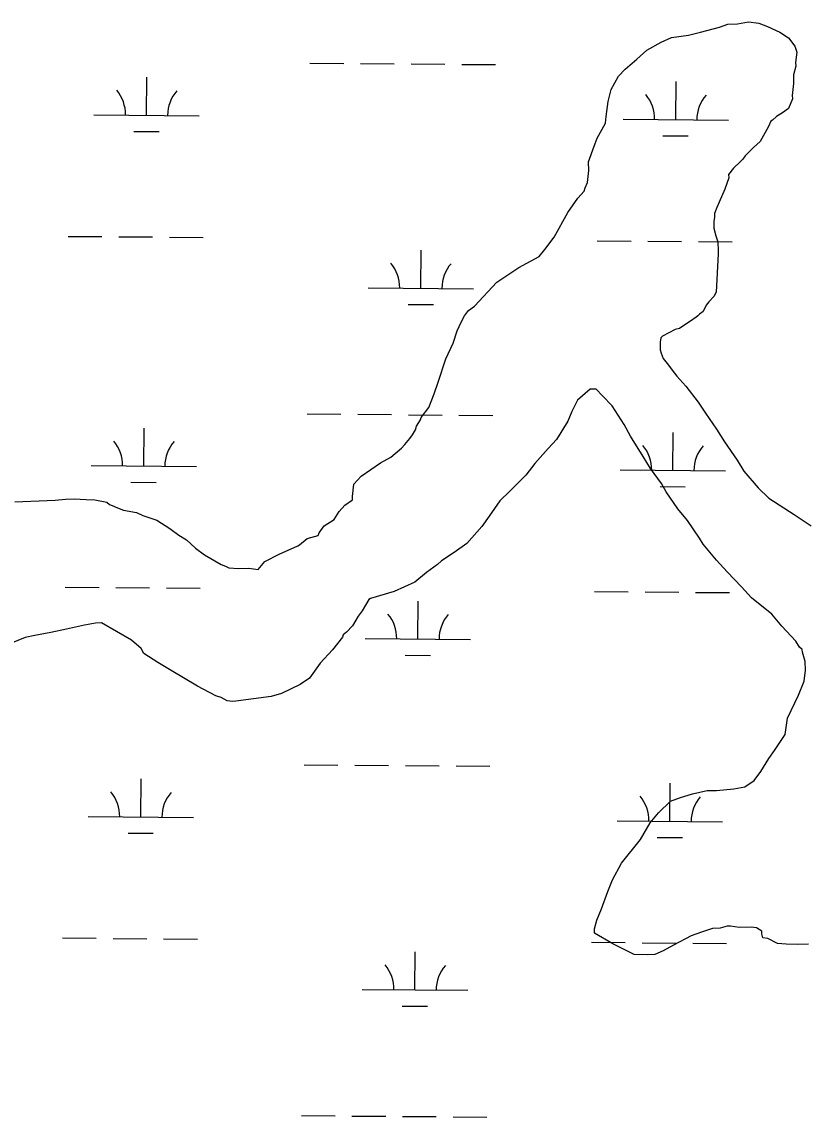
# Model space of a CAD drawing. Extents: x 3271442 to 3309282, y 752266 to 777610.
# Drawn here: x 3305734 to 3306479, y 770844 to 771883 of the extents above; entities that cross this region are included whole.
import ezdxf

# ---------------------------------------------------------------- set-up
doc = ezdxf.new("R2010")
doc.units = 0
doc.layers.add('V-SITE-VEGE', color=7, linetype='Continuous')
doc.layers.add('V-WETL-SWMP', color=7, linetype='Continuous')

msp = doc.modelspace()

# ---------------------------------------------------------------- linework, layer by layer
at = {"layer": 'V-SITE-VEGE'}
for p, q in [((3306366.1, 771870.3), (3306377.5, 771873.2)), ((3306377.5, 771873.2), (3306395.3, 771877.8)), ((3306395.3, 771877.8), (3306403.4, 771880.6)), ((3306403.4, 771880.6), (3306412.4, 771880.9)), ((3306412.4, 771880.9), (3306422.9, 771882.9)), ((3306422.9, 771882.9), (3306432.8, 771881.5)), ((3306432.8, 771881.5), (3306441.1, 771878.6)), ((3306441.1, 771878.6), (3306452.7, 771873.2)), ((3306452.7, 771873.2), (3306461, 771867.8)), ((3306326.5, 771855.9), (3306340.2, 771863.7)), ((3306340.2, 771863.7), (3306349.8, 771868.1)), ((3306349.8, 771868.1), (3306366.1, 771870.3)), ((3306461, 771867.8), (3306467, 771859.8)), ((3306317, 771847.4), (3306326.5, 771855.9)), ((3306467, 771859.8), (3306468.8, 771854.1)), ((3306468.8, 771854.1), (3306467.5, 771844.3)), ((3306305.9, 771838.1), (3306317, 771847.4)), ((3306467.5, 771844.3), (3306467.7, 771841)), ((3306292.6, 771818.8), (3306299.6, 771831.3)), ((3306299.6, 771831.3), (3306305.9, 771838.1)), ((3306467.7, 771841), (3306465.5, 771832.8)), ((3306465.5, 771832.8), (3306465.7, 771824.6)), ((3306465.7, 771824.6), (3306464.5, 771813.1)), ((3306289.7, 771807.3), (3306292.6, 771818.8)), ((3306464.5, 771813.1), (3306464.6, 771809.9)), ((3306287.8, 771793.3), (3306289.7, 771807.3)), ((3306460.8, 771800.7), (3306455.2, 771796.5)), ((3306464.6, 771809.9), (3306460.8, 771800.7)), ((3306287.2, 771786.7), (3306287.8, 771793.3)), ((3306445.7, 771789.6), (3306444.1, 771788.7)), ((3306449.6, 771793), (3306445.7, 771789.6)), ((3306455.2, 771796.5), (3306449.6, 771793)), ((3306279.5, 771772.6), (3306287.2, 771786.7)), ((3306441.8, 771783.7), (3306434.1, 771769.6)), ((3306444.1, 771788.7), (3306441.8, 771783.7)), ((3306276.4, 771765.1), (3306279.5, 771772.6)), ((3306434.1, 771769.6), (3306427.7, 771763.7)), ((3306271.2, 771750.2), (3306276.4, 771765.1)), ((3306427.7, 771763.7), (3306419.8, 771756)), ((3306271.5, 771742.1), (3306271.2, 771750.2)), ((3306415.1, 771750.1), (3306408.8, 771744.2)), ((3306417.5, 771752.7), (3306415.1, 771750.1)), ((3306419.8, 771756), (3306417.5, 771752.7)), ((3306270.2, 771730.6), (3306271.5, 771742.1)), ((3306408.8, 771744.2), (3306404.1, 771738.3)), ((3306404.1, 771738.3), (3306404.2, 771735.1)), ((3306268, 771725.6), (3306270.2, 771730.6)), ((3306404.2, 771735.1), (3306400.4, 771724.3)), ((3306260.9, 771715.6), (3306267.2, 771722.3)), ((3306267.2, 771722.3), (3306268, 771725.6)), ((3306400.4, 771724.3), (3306395.1, 771711.9)), ((3306251.6, 771702.2), (3306260.9, 771715.6)), ((3306392.8, 771706.9), (3306390.6, 771701.1)), ((3306395.1, 771711.9), (3306392.8, 771706.9)), ((3306238.5, 771678.8), (3306251.6, 771702.2)), ((3306390.7, 771697.8), (3306390, 771693.7)), ((3306390.6, 771701.1), (3306390.7, 771697.8)), ((3306390, 771693.7), (3306390.2, 771687.2)), ((3306390.2, 771687.2), (3306392.1, 771679.9)), ((3306229.9, 771667.1), (3306238.5, 771678.8)), ((3306392.1, 771679.9), (3306393.9, 771674.2)), ((3306224.4, 771660.4), (3306229.9, 771667.1)), ((3306393.9, 771674.2), (3306394.2, 771666.1)), ((3306394.2, 771666.1), (3306394.3, 771662.8)), ((3306205.1, 771649.9), (3306224.4, 771660.4)), ((3306394.3, 771662.8), (3306392.3, 771626.7)), ((3306184.3, 771636.1), (3306205.1, 771649.9)), ((3306163, 771613.3), (3306184.3, 771636.1)), ((3306392.3, 771626.7), (3306389.9, 771622.6)), ((3306157.4, 771609.1), (3306163, 771613.3)), ((3306382.9, 771614.2), (3306379.8, 771608.3)), ((3306385.2, 771617.5), (3306382.9, 771614.2)), ((3306389.9, 771622.6), (3306385.2, 771617.5)), ((3306150.4, 771598.2), (3306153.5, 771604)), ((3306153.5, 771604), (3306157.4, 771609.1)), ((3306373, 771602.7), (3306371.4, 771601.7)), ((3306374.8, 771604.2), (3306373, 771602.7)), ((3306375.7, 771605.1), (3306374.8, 771604.2)), ((3306376.6, 771605.8), (3306375.7, 771605.1)), ((3306379.8, 771608.3), (3306376.6, 771605.8)), ((3306146.6, 771589.9), (3306150.4, 771598.2)), ((3306366.2, 771598.1), (3306357.5, 771592.1)), ((3306369.7, 771600.2), (3306366.2, 771598.1)), ((3306371.4, 771601.7), (3306369.7, 771600.2)), ((3306142.9, 771578.3), (3306146.6, 771589.9)), ((3306339.8, 771583.3), (3306339.1, 771579.2)), ((3306341.3, 771585), (3306339.8, 771583.3)), ((3306353.4, 771591.1), (3306341.3, 771585)), ((3306357.5, 771592.1), (3306353.4, 771591.1)), ((3306136, 771563.4), (3306142.9, 771578.3)), ((3306339.1, 771579.2), (3306339.2, 771576.7)), ((3306339.2, 771576.7), (3306339.3, 771571.8)), ((3306339.3, 771571.8), (3306340.2, 771568.6)), ((3306128.6, 771541.1), (3306136, 771563.4)), ((3306340.2, 771568.6), (3306342, 771563.8)), ((3306342, 771563.8), (3306347.2, 771557.4)), ((3306347.2, 771557.4), (3306350.6, 771552.6)), ((3306350.6, 771552.6), (3306354.9, 771547)), ((3306124.9, 771530.3), (3306128.6, 771541.1)), ((3306354.9, 771547), (3306363.4, 771537.5)), ((3306119.6, 771517.1), (3306124.9, 771530.3)), ((3306272.7, 771534.5), (3306260.8, 771524.2)), ((3306278.4, 771534.6), (3306272.7, 771534.5)), ((3306284.4, 771528.3), (3306278.4, 771534.6)), ((3306363.4, 771537.5), (3306375.3, 771522.4)), ((3306260.8, 771524.2), (3306255.4, 771513.4)), ((3306293.7, 771518.8), (3306284.4, 771528.3)), ((3306375.3, 771522.4), (3306382.2, 771512)), ((3306112.6, 771507.8), (3306119.6, 771517.1)), ((3306255.4, 771513.4), (3306251.7, 771504.3)), ((3306304.9, 771501.2), (3306293.7, 771518.8)), ((3306382.2, 771512), (3306392.5, 771496.8)), ((3306107.2, 771496.2), (3306107.9, 771499.5)), ((3306107.9, 771499.5), (3306111.8, 771505.4)), ((3306111.8, 771505.4), (3306112.6, 771507.8)), ((3306251.7, 771504.3), (3306240.8, 771486.8)), ((3306311, 771490), (3306304.9, 771501.2)), ((3306101.8, 771487.8), (3306104.1, 771491.2)), ((3306104.1, 771491.2), (3306107.2, 771496.2)), ((3306323.1, 771470.7), (3306311, 771490)), ((3306392.5, 771496.8), (3306400.3, 771484.8)), ((3306083.6, 771470.1), (3306093.9, 771478.6)), ((3306093.9, 771478.6), (3306097.1, 771482)), ((3306097.1, 771482), (3306101.8, 771487.8)), ((3306232.9, 771478.3), (3306220.3, 771464)), ((3306240.8, 771486.8), (3306232.9, 771478.3)), ((3306400.3, 771484.8), (3306412.3, 771467.2)), ((3306073.9, 771464.8), (3306083.6, 771470.1)), ((3306330, 771459.5), (3306323.1, 771470.7)), ((3306055.6, 771452), (3306073.9, 771464.8)), ((3306220.3, 771464), (3306211.7, 771453.1)), ((3306340.3, 771445.2), (3306330, 771459.5)), ((3306412.3, 771467.2), (3306418.4, 771456.8)), ((3306048.5, 771444.4), (3306055.6, 771452)), ((3306211.7, 771453.1), (3306196.7, 771437.9)), ((3306418.4, 771456.8), (3306432, 771440.9)), ((3306047.2, 771432.9), (3306048.5, 771444.4)), ((3306196.7, 771437.9), (3306187.2, 771428.6)), ((3306344.7, 771437.1), (3306340.3, 771445.2)), ((3306355.8, 771421.1), (3306344.7, 771437.1)), ((3306432, 771440.9), (3306442.1, 771431.4)), ((3305726.9, 771427.9), (3305765.3, 771429.2)), ((3305765.3, 771429.2), (3305775.1, 771430.3)), ((3305775.1, 771430.3), (3305783.2, 771430.6)), ((3305783.2, 771430.6), (3305794.7, 771430.1)), ((3305794.7, 771430.1), (3305802.9, 771429.6)), ((3305802.9, 771429.6), (3305814.4, 771427.5)), ((3305814.4, 771427.5), (3305816.9, 771425.2)), ((3306040.1, 771424.5), (3306047.3, 771429.6)), ((3306047.3, 771429.6), (3306047.2, 771432.9)), ((3306187.2, 771428.6), (3306177, 771414.3)), ((3306442.1, 771431.4), (3306466.4, 771415.9)), ((3305816.9, 771425.2), (3305819.4, 771424.4)), ((3305819.4, 771424.4), (3305824.4, 771422.1)), ((3305824.4, 771422.1), (3305830.2, 771419.9)), ((3305830.2, 771419.9), (3305842.5, 771417.8)), ((3305842.5, 771417.8), (3305848.3, 771414.8)), ((3306030, 771411), (3306034.6, 771418.6)), ((3306034.6, 771418.6), (3306040.1, 771424.5)), ((3306365.2, 771410), (3306355.8, 771421.1)), ((3306466.4, 771415.9), (3306482.3, 771404.9)), ((3305848.3, 771414.8), (3305853.3, 771413.3)), ((3305853.3, 771413.3), (3305861.6, 771410.3)), ((3305861.6, 771410.3), (3305874.1, 771402.6)), ((3306020.3, 771405), (3306030, 771411)), ((3306177, 771414.3), (3306170, 771404.3)), ((3306376.4, 771393.2), (3306365.2, 771410)), ((3305874.1, 771402.6), (3305882.5, 771396.3)), ((3305882.5, 771396.3), (3305890, 771391.6)), ((3306004.4, 771393), (3306014.9, 771395.8)), ((3306014.9, 771395.8), (3306015.7, 771398.3)), ((3306015.7, 771398.3), (3306020.3, 771405)), ((3306170, 771404.3), (3306155.8, 771388.3)), ((3305890, 771391.6), (3305898.4, 771383.7)), ((3305977.9, 771378.2), (3305995.6, 771386.2)), ((3305995.6, 771386.2), (3305997.2, 771387.1)), ((3305997.2, 771387.1), (3306004.4, 771393)), ((3306155.8, 771388.3), (3306143.8, 771379.7)), ((3306379.8, 771387.6), (3306376.4, 771393.2)), ((3306392.6, 771372.5), (3306379.8, 771387.6)), ((3305898.4, 771383.7), (3305906.8, 771377.5)), ((3305906.8, 771377.5), (3305922.7, 771368.2)), ((3305964.2, 771371.2), (3305977.9, 771378.2)), ((3306143.8, 771379.7), (3306131.8, 771371.9)), ((3305922.7, 771368.2), (3305926.8, 771366.7)), ((3305926.8, 771366.7), (3305930.1, 771365.2)), ((3305930.1, 771365.2), (3305939.1, 771364.7)), ((3305939.1, 771364.7), (3305948.9, 771365)), ((3305948.9, 771365), (3305958, 771363.7)), ((3305958, 771363.7), (3305964.2, 771371.2)), ((3306127.8, 771368.5), (3306117.5, 771360.8)), ((3306131.8, 771371.9), (3306127.8, 771368.5)), ((3306402.8, 771361.4), (3306392.6, 771372.5)), ((3306117.5, 771360.8), (3306106.3, 771351.5)), ((3306416.3, 771347.1), (3306402.8, 771361.4)), ((3306106.3, 771351.5), (3306087, 771342.6)), ((3306425.7, 771336.8), (3306416.3, 771347.1)), ((3306062.7, 771335.3), (3306056.6, 771324.5)), ((3306064.3, 771336.2), (3306062.7, 771335.3)), ((3306087, 771342.6), (3306064.3, 771336.2)), ((3306445, 771321.1), (3306425.7, 771336.8)), ((3306056.6, 771324.5), (3306052.6, 771319.4)), ((3305803.5, 771312.7), (3305793, 771310.7)), ((3305809.2, 771312.9), (3305803.5, 771312.7)), ((3305837.6, 771296.7), (3305809.2, 771312.9)), ((3306052.6, 771319.4), (3306047.2, 771310.2)), ((3306454.4, 771310), (3306445, 771321.1)), ((3305761.3, 771303.9), (3305745.9, 771301)), ((3305775.9, 771306.9), (3305761.3, 771303.9)), ((3305793, 771310.7), (3305775.9, 771306.9)), ((3306038.5, 771301.8), (3306037.8, 771299.3)), ((3306041.7, 771304.3), (3306038.5, 771301.8)), ((3306047.2, 771310.2), (3306041.7, 771304.3)), ((3306467.9, 771295.7), (3306454.4, 771310)), ((3305736.9, 771299), (3305714.3, 771290.1)), ((3305745.9, 771301), (3305736.9, 771299)), ((3305846.8, 771288.8), (3305837.6, 771296.7)), ((3306037.8, 771299.3), (3306028.4, 771287.5)), ((3306471.4, 771290.1), (3306467.9, 771295.7)), ((3305849.4, 771284), (3305846.8, 771288.8)), ((3305862.8, 771275.5), (3305849.4, 771284)), ((3306028.4, 771287.5), (3306016.5, 771274.9)), ((3306473.9, 771287.8), (3306471.4, 771290.1)), ((3306474, 771285.3), (3306473.9, 771287.8)), ((3306476.8, 771276.4), (3306474, 771285.3)), ((3305875.3, 771267.7), (3305862.8, 771275.5)), ((3306016.5, 771274.9), (3306006.4, 771260.6)), ((3306477, 771268.2), (3306476.8, 771276.4)), ((3305900.4, 771253), (3305875.3, 771267.7)), ((3306006.4, 771260.6), (3305997.6, 771254.6)), ((3306475.8, 771257.6), (3306477, 771268.2)), ((3305917.8, 771243.8), (3305900.4, 771253)), ((3305997.6, 771254.6), (3305979.9, 771245.9)), ((3306470.5, 771244.3), (3306475.8, 771257.6)), ((3305922.8, 771242.3), (3305917.8, 771243.8)), ((3305928.6, 771239.2), (3305922.8, 771242.3)), ((3305933.5, 771238.6), (3305928.6, 771239.2)), ((3305970.2, 771243.1), (3305936.8, 771238.7)), ((3305979.9, 771245.9), (3305970.2, 771243.1)), ((3306459.8, 771222.7), (3306470.5, 771244.3)), ((3305936.8, 771238.7), (3305933.5, 771238.6)), ((3306457.8, 771207.1), (3306459.8, 771222.7)), ((3306447.7, 771192), (3306457.8, 771207.1)), ((3306442.2, 771184.5), (3306447.7, 771192)), ((3306434.5, 771172), (3306442.2, 771184.5)), ((3306428.2, 771163.6), (3306434.5, 771172)), ((3306408.9, 771155.6), (3306419.4, 771157.6)), ((3306419.4, 771157.6), (3306428.2, 771163.6)), ((3306348.8, 771143.8), (3306358.4, 771147.4)), ((3306358.4, 771147.4), (3306369.8, 771151)), ((3306369.8, 771151), (3306383.6, 771153.9)), ((3306383.6, 771153.9), (3306392.6, 771154.2)), ((3306392.6, 771154.2), (3306408.9, 771155.6)), ((3306337.7, 771132.8), (3306348.8, 771143.8)), ((3306329.8, 771123.5), (3306337.7, 771132.8)), ((3306320.5, 771107.7), (3306329.8, 771123.5)), ((3306302.5, 771085), (3306320.5, 771107.7)), ((3306294, 771069.2), (3306302.5, 771085)), ((3306289.5, 771058.4), (3306294, 771069.2)), ((3306283.5, 771041.8), (3306289.5, 771058.4)), ((3306279, 771031.1), (3306283.5, 771041.8)), ((3306276.8, 771022.8), (3306279, 771031.1)), ((3306276.9, 771018.7), (3306276.8, 771022.8)), ((3306388.8, 771023.3), (3306378.3, 771019.7)), ((3306396.1, 771023.5), (3306388.8, 771023.3)), ((3306402.6, 771025.4), (3306396.1, 771023.5)), ((3306405.9, 771025.5), (3306402.6, 771025.4)), ((3306414.1, 771024.1), (3306405.9, 771025.5)), ((3306425.5, 771024.5), (3306414.1, 771024.1)), ((3306430.4, 771023.9), (3306425.5, 771024.5)), ((3306435.5, 771020.8), (3306430.4, 771023.9)), ((3306294.4, 771008.7), (3306276.9, 771018.7)), ((3306368.6, 771016.1), (3306351.7, 771007.3)), ((3306378.3, 771019.7), (3306368.6, 771016.1)), ((3306435.5, 771018.3), (3306435.5, 771020.8)), ((3306436.5, 771014.3), (3306435.5, 771018.3)), ((3306441.4, 771013.6), (3306436.5, 771014.3)), ((3306450.6, 771009), (3306441.4, 771013.6)), ((3306314.4, 770998.7), (3306294.4, 771008.7)), ((3306342.1, 771002.1), (3306334, 770998.6)), ((3306351.7, 771007.3), (3306342.1, 771002.1)), ((3306458.8, 771008.5), (3306450.6, 771009)), ((3306469.4, 771008), (3306458.8, 771008.5)), ((3306480, 771008.4), (3306469.4, 771008)), ((3306327.5, 770998.3), (3306314.4, 770998.7)), ((3306334, 770998.6), (3306327.5, 770998.3))]:
    msp.add_line(p, q, dxfattribs=at)
at = {"layer": 'V-WETL-SWMP'}
for p, q in [((3306007, 771843.8), (3306039, 771843.5)), ((3306055, 771843.4), (3306087, 771843.2)), ((3306103, 771843), (3306135, 771842.8)), ((3306151, 771842.6), (3306183, 771842.4)), ((3305852, 771794.3), (3305852.3, 771830.3)), ((3306353.9, 771790.2), (3306354.2, 771826.2)), ((3305802, 771794.8), (3305902, 771793.9)), ((3306303.9, 771790.6), (3306403.9, 771789.8)), ((3305839.9, 771779), (3305863.9, 771778.8)), ((3306341.8, 771774.9), (3306365.8, 771774.7)), ((3305777.6, 771679.5), (3305809.6, 771679.3)), ((3305825.6, 771679.1), (3305857.6, 771678.9)), ((3305873.6, 771678.7), (3305905.6, 771678.5)), ((3306279.5, 771675.4), (3306311.5, 771675.1)), ((3306112.1, 771630.3), (3306112.4, 771666.3)), ((3306327.5, 771675), (3306359.5, 771674.7)), ((3306375.5, 771674.6), (3306407.5, 771674.3)), ((3306062.1, 771630.7), (3306162.1, 771629.9)), ((3306100, 771615), (3306124, 771614.8)), ((3306004.3, 771511.1), (3306036.3, 771510.9)), ((3306052.3, 771510.8), (3306084.3, 771510.5)), ((3306100.3, 771510.4), (3306132.3, 771510.1)), ((3306148.3, 771510), (3306180.3, 771509.7)), ((3305849.3, 771461.7), (3305849.6, 771497.7)), ((3306351.2, 771457.5), (3306351.4, 771493.5)), ((3305799.3, 771462.1), (3305899.3, 771461.3)), ((3306301.2, 771458), (3306401.2, 771457.1)), ((3305837.1, 771446.3), (3305861.1, 771446.2)), ((3306339, 771442.2), (3306363, 771442)), ((3305774.9, 771346.9), (3305806.9, 771346.6)), ((3305822.9, 771346.5), (3305854.9, 771346.2)), ((3305870.9, 771346.1), (3305902.9, 771345.8)), ((3306109.4, 771297.7), (3306109.7, 771333.7)), ((3306276.8, 771342.7), (3306308.8, 771342.5)), ((3306324.8, 771342.3), (3306356.8, 771342.1)), ((3306372.8, 771341.9), (3306404.8, 771341.7)), ((3306059.4, 771298.1), (3306159.4, 771297.3)), ((3306097.2, 771282.3), (3306121.2, 771282.1)), ((3306001.5, 771178.5), (3306033.5, 771178.2)), ((3306049.5, 771178.1), (3306081.5, 771177.8)), ((3306097.5, 771177.7), (3306129.5, 771177.4)), ((3306145.5, 771177.3), (3306177.5, 771177)), ((3305846.5, 771129), (3305846.8, 771165)), ((3306348.4, 771124.9), (3306348.7, 771160.9)), ((3305796.5, 771129.4), (3305896.5, 771128.6)), ((3306298.4, 771125.3), (3306398.4, 771124.5)), ((3305834.4, 771113.7), (3305858.4, 771113.5)), ((3306336.3, 771109.6), (3306360.3, 771109.4)), ((3305772.2, 771014.2), (3305804.2, 771013.9)), ((3305820.2, 771013.8), (3305852.2, 771013.5)), ((3305868.2, 771013.4), (3305900.2, 771013.1)), ((3306106.6, 770965), (3306106.9, 771001)), ((3306274.1, 771010.1), (3306306.1, 771009.8)), ((3306322.1, 771009.7), (3306354.1, 771009.4)), ((3306370.1, 771009.3), (3306402.1, 771009)), ((3306056.6, 770965.4), (3306156.6, 770964.6)), ((3306094.5, 770949.7), (3306118.5, 770949.5)), ((3305998.8, 770845.8), (3306030.8, 770845.6)), ((3306046.8, 770845.4), (3306078.8, 770845.2)), ((3306094.8, 770845), (3306126.8, 770844.8)), ((3306142.8, 770844.6), (3306174.8, 770844.4))]:
    msp.add_line(p, q, dxfattribs=at)
for centre, start, end in [((3305796.8, 771795.3), 358.7563, 40.2999), ((3305907.2, 771794.4), 138.7563, 180.2999), ((3306298.7, 771791.1), 358.7563, 40.2999), ((3306409.1, 771790.2), 138.7563, 180.2999), ((3306056.9, 771631.3), 358.7563, 40.2999), ((3306167.3, 771630.4), 138.7563, 180.2999), ((3305794, 771462.6), 358.7563, 40.2999), ((3305904.5, 771461.7), 138.7563, 180.2999), ((3306295.9, 771458.5), 358.7563, 40.2999), ((3306406.4, 771457.6), 138.7563, 180.2999), ((3306054.1, 771298.6), 358.7563, 40.2999), ((3306164.6, 771297.7), 138.7563, 180.2999), ((3305791.3, 771129.9), 358.7563, 40.2999), ((3305901.8, 771129), 138.7563, 180.2999), ((3306293.2, 771125.8), 358.7563, 40.2999), ((3306403.7, 771124.9), 138.7563, 180.2999), ((3306051.4, 770965.9), 358.7563, 40.2999), ((3306161.9, 770965), 138.7563, 180.2999)]:
    msp.add_arc(centre, 35.2, start, end, dxfattribs=at)

doc.saveas('drawing.dxf')
